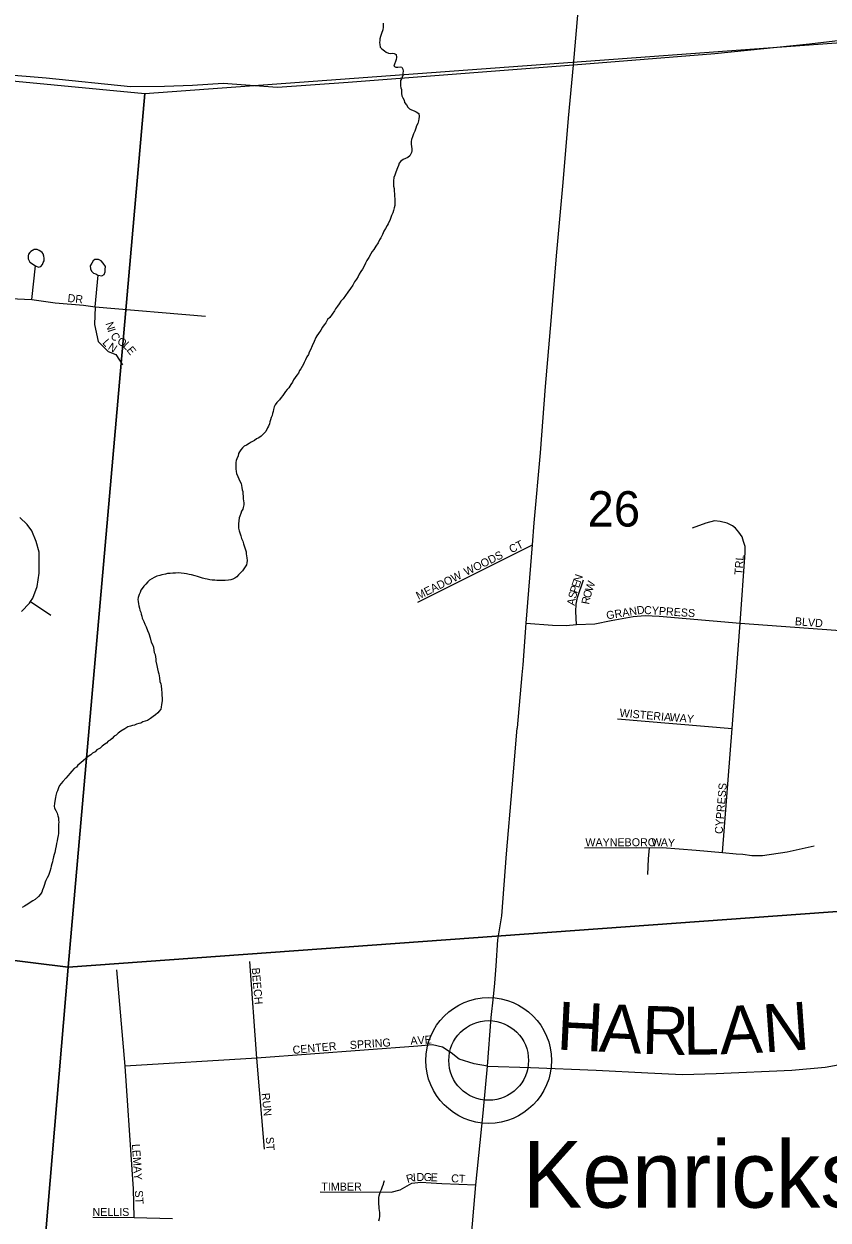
# Model space of a CAD drawing. Extents: x 1310247 to 1664935, y 284496 to 704931.
# Drawn here: x 1495982 to 1501007, y 568275 to 575748 of the extents above; entities that cross this region are included whole.
import ezdxf

# ---------------------------------------------------------------- set-up
doc = ezdxf.new("R2010")
doc.units = 0
for name, color, linetype in [('GM_P_State_Location', 7, 'Continuous'), ('GM_X_County', 7, 'Continuous'), ('GM_X_County_Road_Text', 7, 'Continuous'), ('GM_X_County_Subdivision_Text', 7, 'Continuous'), ('GM_X_Interstate_Route', 7, 'Continuous'), ('GM_X_Interstate_Shield', 7, 'Continuous'), ('GM_X_Major_River_Text', 7, 'Continuous'), ('GM_X_Minor_River_Text', 7, 'Continuous'), ('GM_X_State_Location', 7, 'Continuous'), ('GM_X_Township_Subdivision', 7, 'Continuous'), ('GM_X_Unincorporated', 7, 'Continuous'), ('GM_X_US_Location', 7, 'Continuous')]:
    doc.layers.add(name, color=color, linetype=linetype)

msp = doc.modelspace()

# ---------------------------------------------------------------- linework, layer by layer
at = {"layer": 'GM_X_County'}
for points in [[(1491265.3, 575835.8), (1496738.4, 575313.4), (1496258.3, 569855.4), (1490772.2, 570534)], [(1496738.4, 575313.4), (1502166.7, 575711.6), (1501640.4, 570244.6), (1496258.3, 569855.4)], [(1490772.2, 570534), (1496258.3, 569855.4), (1495789, 564325.3), (1490328.6, 565207.3)], [(1496258.3, 569855.4), (1501640.4, 570244.6), (1501203.7, 564857.8), (1495789, 564325.3)]]:
    msp.add_lwpolyline(points, close=True, dxfattribs=at)
at = {"layer": 'GM_X_County_Road_Text'}
for points in [[(1499415.6, 575490), (1499415.6, 575490), (1498007.3, 575382.4), (1497567.3, 575351.3), (1497226.5, 575375.5), (1497034.4, 575363.2), (1496859.6, 575358.2), (1496647.8, 575355.7), (1496120.7, 575409.9), (1495564.1, 575454.3), (1495256.2, 575491.2), (1494443.4, 575577.4), (1494106, 575602), (1492805.6, 575732.6), (1491927.3, 575813.8), (1491773.7, 575826.2), (1491465.8, 575865.6), (1491256.4, 575885.7), (1491076.6, 575937), (1490512.6, 576134), (1489643.3, 576413.5), (1488913.4, 576617.4)], [(1507607, 575436.4), (1507506.8, 575447), (1505691.6, 575506.4), (1504690.3, 575561.7), (1502463.8, 575704.1), (1502305.2, 575698), (1502146.6, 575692), (1501753.4, 575687.8), (1501508.6, 575683.9), (1501348, 575675.9), (1500891.3, 575621.1), (1500298.2, 575561.7), (1499415.6, 575490)]]:
    msp.add_lwpolyline(points, dxfattribs=at)
at = {"layer": 'GM_X_County_Subdivision_Text'}
msp.add_lwpolyline([(1498877.7, 569236.8), (1499148.3, 569227.6), (1499557.6, 569211.5), (1499879.8, 569194.2), (1500097.7, 569184.1), (1500308.4, 569190.2), (1500779.6, 569211.5), (1500989.3, 569230.7), (1501230.1, 569273.8), (1501330.8, 569290.5), (1501649, 569353.3), (1502003.6, 569452.6), (1502313.7, 569537.7), (1502523.4, 569595.5), (1502777.7, 569663.4), (1503222.6, 569740.4), (1503332, 569756.6), (1503502.2, 569752.5), (1504062.5, 569720.1), (1505715.2, 569622.8), (1507167.7, 569574.3)], dxfattribs=at)
at = {"layer": 'GM_X_Interstate_Shield'}
for points in [[(1499100.5, 571743.5), (1499120.9, 572005), (1499159, 572494.2), (1499169.6, 572631.1), (1499208.8, 573067.8), (1499241.5, 573482.6), (1499276.1, 573893.3), (1499310.6, 574300.1), (1499352.2, 574756.8), (1499384.6, 575159.5), (1499415.6, 575490), (1499460.3, 575998.8), (1499512.8, 576597.8), (1499525.3, 577023.8), (1499607.6, 577957.5), (1499636.7, 578212.5), (1499672.3, 578671.2), (1499699.2, 578999.6), (1499714.7, 579165.8), (1499735.8, 579365), (1499771.3, 579666.2), (1499797, 579936.5), (1499807.4, 580052.6), (1499813, 580276)], [(1498761, 567982), (1498772.3, 568105), (1498806.7, 568495.1), (1498851.3, 568943), (1498877.7, 569236.8), (1498902, 569539.7), (1498916.2, 569670.4), (1498925.3, 569755.6), (1498932.4, 569863), (1498943.6, 570026.1), (1498968.1, 570176.7), (1498998.2, 570563.4), (1499032.9, 570976.1), (1499064.7, 571348.8), (1499066.8, 571350.7), (1499095.7, 571681.3), (1499100.5, 571743.5)]]:
    msp.add_lwpolyline(points, dxfattribs=at)
at = {"layer": 'GM_X_Major_River_Text'}
msp.add_line((1498885.9, 569272.1), (1498885.9, 569272.1), dxfattribs=at)
at = {"layer": 'GM_X_Minor_River_Text'}
for points in [[(1498226.7, 575752.1), (1498226.1, 575728), (1498223.7, 575712), (1498217.1, 575688.1), (1498210.6, 575670.2), (1498206.2, 575656.2), (1498205.9, 575644.2), (1498203.6, 575632.2), (1498205.3, 575620.1), (1498208.9, 575603.9), (1498218.6, 575591.7), (1498234.4, 575579.2), (1498246.2, 575570.9), (1498260.1, 575566.5), (1498272.1, 575564.2), (1498284.2, 575565.9), (1498296.2, 575563.6), (1498308.1, 575557.3), (1498309.6, 575539.2), (1498307.2, 575525.2), (1498302.9, 575513.2), (1498296.5, 575497.3), (1498294.2, 575485.3), (1498306.1, 575479), (1498318.1, 575478.7), (1498332.2, 575480.4), (1498344.2, 575478), (1498349.9, 575465.9), (1498351.6, 575453.8), (1498349.2, 575439.8), (1498348.8, 575425.7), (1498340.3, 575405.9), (1498336, 575393.9), (1498335.6, 575377.9), (1498335.2, 575361.8), (1498336.9, 575349.7), (1498340.6, 575337.6), (1498340.3, 575325.5), (1498342, 575313.4), (1498343.6, 575299.3), (1498349.3, 575287.2), (1498357, 575272.9), (1498360.6, 575256.8), (1498372.3, 575242.4), (1498379.9, 575228.2), (1498391.7, 575217.8), (1498403.6, 575211.5), (1498419.5, 575205.1), (1498433.4, 575198.7), (1498449.1, 575188.3), (1498450.7, 575170.2), (1498450.3, 575156.1), (1498448, 575142.1), (1498443.5, 575126.2), (1498435.2, 575112.3), (1498430.7, 575096.3), (1498424.3, 575078.4), (1498415.8, 575062.6), (1498409.3, 575042.7), (1498402.9, 575026.8), (1498402.5, 575012.7), (1498402.1, 574996.7), (1498403.8, 574982.5), (1498405.4, 574968.4), (1498405.1, 574956.4), (1498402.8, 574944.4), (1498394.3, 574924.6), (1498379.9, 574912.9), (1498365.7, 574907.2), (1498351.5, 574901.5), (1498337.2, 574891.8), (1498326.9, 574878), (1498322.5, 574864.1), (1498316.1, 574848.2), (1498305.4, 574822.4), (1498298.9, 574804.4), (1498292.5, 574788.5), (1498292, 574768.5), (1498291.5, 574750.4), (1498291.1, 574734.4), (1498294.7, 574720.2), (1498296.4, 574706.1), (1498297.8, 574684), (1498297.5, 574671.9), (1498299.1, 574655.8), (1498300.5, 574629.7)], [(1498300.5, 574629.7), (1498300.1, 574613.6), (1498295.7, 574599.7), (1498291.2, 574581.7), (1498286.9, 574567.8), (1498278.4, 574551.9), (1498269.7, 574526), (1498257, 574500.2), (1498250.7, 574488.4), (1498242.2, 574470.5), (1498231.7, 574452.7), (1498223.2, 574432.8), (1498212.6, 574411), (1498204.3, 574399.2), (1498195.8, 574381.3), (1498181.2, 574359.6), (1498168.7, 574339.8), (1498158.3, 574326), (1498149.9, 574312.2), (1498137.3, 574288.4), (1498124.8, 574270.6), (1498116.3, 574252.8), (1498107.8, 574234.9), (1498097.3, 574217.1), (1498086.9, 574201.3), (1498076.5, 574185.5), (1498070, 574169.6), (1498059.6, 574153.8), (1498047.1, 574136), (1498036.6, 574116.2), (1498022, 574094.5), (1498005.4, 574072.8), (1497990.8, 574051.1), (1497976.2, 574031.3), (1497961.8, 574015.6), (1497951.3, 573999.8), (1497940.9, 573984), (1497928.5, 573968.3), (1497922.1, 573956.4), (1497907.5, 573934.7), (1497893, 573914.9), (1497878.6, 573901.2), (1497868.1, 573881.4), (1497857.7, 573867.6), (1497847.3, 573853.8), (1497836.8, 573836), (1497822.2, 573814.3), (1497811.8, 573800.5), (1497805.5, 573788.6), (1497794.9, 573764.8), (1497784.1, 573736.9), (1497773.5, 573713.1), (1497765.1, 573697.2), (1497760.7, 573683.3), (1497750.2, 573667.5), (1497741.8, 573649.6), (1497733.3, 573633.8), (1497729, 573621.8), (1497720.6, 573608), (1497712.3, 573594.1), (1497703.9, 573582.3), (1497697.5, 573566.4), (1497687.2, 573554.6), (1497676.7, 573538.8), (1497666.4, 573525), (1497660, 573511.1), (1497649.5, 573495.3), (1497637, 573475.5), (1497626.7, 573463.8), (1497616.3, 573452), (1497608, 573440.1), (1497599.6, 573426.3), (1497589.3, 573414.5), (1497578.9, 573400.7), (1497562.4, 573383), (1497552, 573369.2), (1497545.7, 573355.3), (1497541.2, 573339.4), (1497538.9, 573327.4), (1497534.6, 573313.4), (1497532.2, 573301.4), (1497527.9, 573289.5), (1497523.6, 573275.5), (1497519.2, 573261.6), (1497516.9, 573249.6), (1497510.5, 573235.7), (1497504.2, 573223.8), (1497493.6, 573202), (1497477.1, 573184.3), (1497464.8, 573172.6), (1497450.5, 573162.9), (1497436.2, 573155.2), (1497421.9, 573145.6), (1497401.6, 573136), (1497389.3, 573126.3), (1497373, 573116.7), (1497358.8, 573111), (1497348.5, 573099.2), (1497338.2, 573087.4), (1497329.8, 573075.6), (1497323.5, 573063.7)], [(1497323.5, 573063.7), (1497321.2, 573049.7), (1497312.7, 573031.8), (1497308.4, 573019.9), (1497306.1, 573007.9), (1497305.7, 572995.8), (1497305.3, 572979.8), (1497307, 572967.7), (1497308.6, 572951.6), (1497310.3, 572939.5), (1497317.9, 572921.2), (1497325.6, 572907), (1497331.2, 572890.8), (1497338.8, 572876.5), (1497342.5, 572864.4), (1497344.2, 572852.3), (1497345.9, 572838.2), (1497349.6, 572826.1), (1497349.2, 572812), (1497350.9, 572797.9), (1497352.5, 572781.8), (1497354.2, 572769.7), (1497355.8, 572755.6), (1497355.5, 572743.6), (1497351.1, 572727.6), (1497348.8, 572715.6), (1497342.4, 572703.7), (1497338.1, 572689.8), (1497331.7, 572673.9), (1497327.3, 572661.9), (1497324.9, 572643.9), (1497322.4, 572625.9), (1497322, 572611.9), (1497323.7, 572597.8), (1497327.3, 572581.6), (1497332.8, 572563.4), (1497336.5, 572549.2), (1497342.1, 572533), (1497349.7, 572516.8), (1497353.3, 572500.6), (1497360.8, 572480.4), (1497364.5, 572468.2), (1497370.1, 572450), (1497369.8, 572437.9), (1497373.5, 572425.8), (1497375.1, 572411.7), (1497376.7, 572395.6), (1497374.4, 572381.6), (1497372.1, 572369.6), (1497363.7, 572355.8), (1497355.3, 572343.9), (1497347, 572332.1), (1497334.6, 572318.3), (1497322.3, 572306.6), (1497311.9, 572292.8), (1497299.7, 572285.1), (1497287.5, 572279.4), (1497275.4, 572275.7), (1497259.3, 572274), (1497239.1, 572270.5), (1497225.1, 572270.9), (1497205, 572271.4), (1497187, 572271.9), (1497174.9, 572272.2), (1497158.9, 572272.6), (1497142.9, 572275), (1497127, 572279.4), (1497115, 572281.7), (1497097, 572286.2), (1497079.1, 572292.6), (1497067.2, 572294.9), (1497051.2, 572299.4), (1497029.3, 572305.9), (1497015.3, 572308.3), (1496997.4, 572312.8), (1496983.4, 572315.1), (1496965.4, 572317.6), (1496947.4, 572318), (1496929.3, 572316.5), (1496913.2, 572316.9), (1496895.1, 572315.3), (1496879, 572313.7), (1496866.9, 572310), (1496842.7, 572306.6), (1496830.6, 572302.9), (1496812.4, 572297.3), (1496796.1, 572289.7), (1496781.9, 572282), (1496767.6, 572272.4), (1496755.3, 572262.6), (1496742.9, 572248.9), (1496730.6, 572235.1), (1496720.2, 572221.3), (1496711.8, 572209.5), (1496707.5, 572195.5), (1496701.1, 572183.7), (1496696.7, 572165.7), (1496694.3, 572151.7), (1496696, 572139.6), (1496697.7, 572125.5), (1496699.4, 572113.4)], [(1496699.4, 572113.4), (1496705, 572097.2), (1496706.7, 572085.1), (1496712.4, 572072.9), (1496714.1, 572060.8), (1496717.8, 572048.7), (1496721.5, 572036.5), (1496730.9, 572014.2), (1496738.5, 571998), (1496746.2, 571981.7), (1496753.6, 571959.4), (1496763.1, 571939.1), (1496770.5, 571912.8), (1496777.8, 571886.5), (1496785.5, 571870.3), (1496791.1, 571854.1), (1496794.6, 571835.9), (1496796.3, 571821.8), (1496802, 571809.6), (1496805.2, 571779.4), (1496806.9, 571767.3), (1496812.2, 571739.1), (1496815.7, 571718.9), (1496821.3, 571700.7), (1496825, 571688.5), (1496828.3, 571662.4), (1496831.8, 571640.2), (1496837.4, 571626), (1496839.1, 571611.9), (1496842.5, 571589.7), (1496844, 571569.6), (1496843.5, 571551.5), (1496845.2, 571537.4), (1496844.8, 571521.4), (1496844.4, 571507.3), (1496842.1, 571495.3), (1496839.7, 571479.3), (1496837.4, 571467.3), (1496827.1, 571455.5), (1496818.7, 571443.7), (1496804.4, 571432), (1496790, 571420.3), (1496773.7, 571408.7), (1496753.3, 571397.2), (1496739.1, 571391.5), (1496725, 571387.8), (1496712.8, 571380.1), (1496700.7, 571378.4), (1496684.5, 571372.8), (1496672.3, 571367.1), (1496660.2, 571365.4), (1496648.1, 571361.7), (1496631.9, 571356), (1496611.5, 571344.5), (1496587.1, 571329), (1496570.7, 571317.4), (1496558.3, 571303.7), (1496546.1, 571297.9), (1496533.7, 571284.2), (1496521.4, 571272.5), (1496509.2, 571266.8), (1496498.9, 571255), (1496486.7, 571249.2), (1496470.3, 571235.6), (1496458, 571223.9), (1496437.6, 571212.3), (1496427.3, 571200.5), (1496411, 571192.9), (1496400.7, 571181.1), (1496384.4, 571171.5), (1496368, 571157.8), (1496353.7, 571146.2), (1496337.3, 571132.5), (1496318.8, 571116.9), (1496310.5, 571105.1), (1496296.2, 571095.4), (1496281.7, 571079.7), (1496269.3, 571065.9), (1496259, 571052.2), (1496244.5, 571036.5), (1496225.9, 571014.8), (1496215.6, 571003), (1496205.2, 570989.3), (1496198.8, 570975.4), (1496192.3, 570957.4), (1496186, 570943.6), (1496181.5, 570927.6), (1496179.2, 570915.6), (1496174.6, 570891.6), (1496172.2, 570877.6), (1496171.8, 570861.6), (1496173.5, 570849.5), (1496181.1, 570833.2), (1496188.7, 570817), (1496194.4, 570800.8), (1496198.1, 570788.6), (1496197.6, 570772.6), (1496199.3, 570760.5), (1496199, 570748.4), (1496198.7, 570734.4), (1496198.3, 570718.3)], [(1496198.3, 570718.3), (1496198, 570706.3), (1496197.6, 570690.2), (1496195.2, 570678.3), (1496192.7, 570658.2), (1496190.4, 570644.2), (1496185.9, 570628.3), (1496183.5, 570612.3), (1496179.1, 570594.3), (1496174.5, 570572.3), (1496170.1, 570558.4), (1496167.8, 570544.4), (1496163.3, 570526.4), (1496160.9, 570512.4), (1496156.6, 570500.5), (1496152.2, 570486.6), (1496149.9, 570472.6), (1496143.3, 570452.7), (1496134.7, 570426.8), (1496126.3, 570412.9), (1496119.8, 570397), (1496115.5, 570385.1), (1496111.2, 570371.1), (1496104.7, 570353.2), (1496098.3, 570337.3), (1496093.9, 570323.4), (1496085.6, 570311.5), (1496073.1, 570295.8), (1496052.6, 570278.2), (1496038.3, 570268.6), (1496022, 570258.9), (1496005.7, 570249.3), (1495985.3, 570235.8), (1495971.1, 570228.1)], [(1498198.6, 568270.5), (1498202.9, 568284.5), (1498205.2, 568296.5), (1498205.5, 568308.5), (1498205.9, 568322.5), (1498204.2, 568334.6), (1498202.5, 568346.7), (1498200.8, 568358.8), (1498199.2, 568374.9), (1498199.6, 568389), (1498199.9, 568403), (1498200.2, 568415), (1498202.5, 568427), (1498206.9, 568441), (1498209.2, 568453), (1498215.6, 568466.9), (1498222.1, 568484.8), (1498228.4, 568498.7), (1498230.8, 568510.7), (1498235.1, 568522.6)]]:
    msp.add_lwpolyline(points, dxfattribs=at)
at = {"layer": 'GM_X_State_Location'}
for points in [[(1496032, 574025.8), (1496053.8, 574236.3), (1496072.8, 574229.5), (1496087.7, 574233.1), (1496097.4, 574245.6), (1496102.1, 574257.3), (1496107.9, 574267.6), (1496108.2, 574284.4), (1496107, 574297.8), (1496102.3, 574311.4), (1496097, 574320.3), (1496086.7, 574327.1), (1496077.6, 574332.7), (1496064.9, 574339.7), (1496046.2, 574338.6), (1496040.6, 574335.8), (1496035.1, 574332.5), (1496024.9, 574327.3), (1496019.4, 574320.5), (1496011.1, 574309.1), (1496008.9, 574298.5), (1496008.6, 574281.1), (1496014.7, 574269.1), (1496019.8, 574259), (1496054.1, 574237)], [(1496426.1, 573981.4), (1496446.3, 574178.1), (1496468.5, 574174), (1496482.5, 574183.7), (1496488.8, 574200.1), (1496490.2, 574214.4), (1496490.7, 574233.6), (1496476.9, 574254), (1496463.6, 574268.3), (1496447, 574276), (1496440.4, 574276.9), (1496425.7, 574277.4), (1496413.9, 574267.5), (1496405.3, 574253.7), (1496396.5, 574237.6), (1496397.2, 574218.3), (1496403.2, 574204.5), (1496416.5, 574191.4), (1496430.6, 574186.7), (1496444.5, 574179.5)], [(1495348.4, 574083.3), (1495455.7, 574072.6), (1495610.9, 574070.1), (1495758.7, 574038.1), (1496032, 574025.8), (1496177.3, 574006.1), (1496354.7, 573991.3), (1496426.1, 573981.4), (1497115.7, 573922.3)], [(1496426.1, 573981.4), (1496422.9, 573870.8), (1496445.8, 573764.7), (1496507.4, 573700.7), (1496556.6, 573683.4), (1496598.5, 573619.4)], [(1495966.1, 572077.1), (1496015.9, 572128.5), (1496023.7, 572139.3), (1496038.6, 572160.2), (1496064.3, 572232.7), (1496077.8, 572315.8), (1496076.3, 572447.2), (1496058.2, 572513.7), (1496031, 572581.7), (1496002.3, 572621), (1495957, 572664.8)], [(1500347.6, 570572), (1500407.2, 571345.5), (1500457.9, 572003.4), (1500487.7, 572446.7), (1500487.7, 572483.1), (1500479.2, 572513.9), (1500470.9, 572544.7), (1500448.4, 572572.7), (1500428.8, 572598), (1500409.2, 572612), (1500375.6, 572628.8), (1500333.5, 572640), (1500297.1, 572642.8), (1500243.9, 572628.8), (1500157, 572598)], [(1498443.2, 572135.8), (1499159, 572494.2)], [(1499434.8, 571996.9), (1499429.9, 572076.3), (1499433.2, 572123.4), (1499441.3, 572165.5), (1499478.6, 572274.2)], [(1496023.7, 572139.3), (1496151.1, 572053.7)], [(1499120.9, 572005), (1499285.6, 571992), (1499369.9, 571988.8), (1499434.8, 571996.9), (1499549.9, 572000.1), (1499650.4, 572021.2), (1499788.2, 572045.5), (1499862.8, 572052), (1499950.4, 572048.8), (1500457.9, 572003.4), (1501139.7, 571954.2)], [(1499691.8, 571407), (1500407.2, 571345.5)], [(1499484.5, 570600), (1499806.7, 570602.8), (1499890.8, 570600), (1499969.2, 570602.8), (1500182.2, 570586), (1500347.6, 570572), (1500431.6, 570563.6), (1500473.7, 570560.7), (1500529.7, 570552.3), (1500597, 570552.3), (1500751.1, 570574.7), (1500919.2, 570614)], [(1499879.6, 570434.7), (1499885.2, 570532.7), (1499890.8, 570600)], [(1497484.5, 568717.4), (1497436.5, 569286.6), (1497393.3, 569890.8)], [(1496671.2, 568291.9), (1496667.2, 568469.1), (1496657.4, 568590), (1496615.2, 569235.5), (1496562.1, 569838.7)], [(1498877.7, 569236.8), (1498795.6, 569252), (1498701.4, 569280.4), (1498651.7, 569319.9), (1498597, 569355.3), (1498535.2, 569369.5), (1498442.7, 569362.2), (1497436.5, 569286.6), (1496615.2, 569235.5)], [(1497833, 568450.5), (1498276.8, 568449.5), (1498333.6, 568464.7), (1498405.5, 568506.2), (1498462.3, 568511.3), (1498526.1, 568508.2), (1498592.9, 568503.8), (1498806.7, 568495.1)], [(1496411.8, 568292.3), (1496671.2, 568291.9), (1496910.9, 568284.4)]]:
    msp.add_lwpolyline(points, dxfattribs=at)
at = {"layer": 'GM_X_Unincorporated'}
for radius in [392.8, 249]:
    msp.add_circle((1498885.9, 569272.1), radius, dxfattribs=at)

# ---------------------------------------------------------------- texts
at = {"layer": 'GM_P_State_Location'}
for s, rotation, p in [('DR', 353.99459, (1496252.8, 574011.8)), ('N', 288.11016, (1496490.4, 573877.1)), ('I', 288.08939, (1496504.1, 573835.3)), ('C', 307.05612, (1496519.2, 573798.5)), ('L', 312.19836, (1496469.2, 573754)), ('N', 326.8409, (1496503.2, 573719.1)), ('O', 331.31005, (1496560.5, 573751.9)), ('L', 316.25587, (1496596.3, 573732.8)), ('E', 308.12655, (1496620.5, 573709.8)), ('CT', 26.54866, (1499028.4, 572440.1)), ('WOODS', 26.14707, (1498746.8, 572299.3)), ('TRL', 85.60257, (1500470.8, 572304.8)), ('MEADOW', 26.56354, (1498447.6, 572149.6)), ('E', 71.57368, (1499449.6, 572220.7)), ('N', 71.55813, (1499460.7, 572254.1)), ('W', 71.06535, (1499533.4, 572197.7)), ('S', 76.06974, (1499430.4, 572154.1)), ('P', 71.9192, (1499438.7, 572187.3)), ('R', 78.9329, (1499513.4, 572118.5)), ('O', 72.89887, (1499520.6, 572156)), ('A', 80.86827, (1499423.7, 572111.7)), ('GRAND', 9.27118, (1499625.1, 572027.3)), ('CYPRESS', 356.19171, (1499855.5, 572062.6)), ('BLVD', 355.48872, (1500797.7, 571992.2)), ('WISTERIA', 354.80856, (1499702.2, 571420.2)), ('WAY', 354.79482, (1500014.6, 571393.8)), ('CYPRESS', 85.23515, (1500347.6, 570685.6)), ('WAYNEBORO', 0.00001, (1499490.2, 570610.6)), ('W', 359.76463, (1499903.7, 570610.6)), ('A', 357.90155, (1499960.5, 570610.4)), ('Y', 357.02627, (1500004.3, 570608.8)), ('BEECH', 274.96729, (1497405.2, 569849.6)), ('SPRING', 3.87627, (1498019.9, 569343.4)), ('AVE', 3.95812, (1498398.3, 569369.8)), ('CENTER', 5.29551, (1497663.3, 569312.6)), ('RUN', 275.90306, (1497466.7, 569066.6)), ('LEMAY', 273.50563, (1496657.2, 568749.2)), ('ST', 273.57465, (1497493.2, 568793.4)), ('TIMBER', 0.00001, (1497840.2, 568459.1)), ('R', 16.59922, (1498379.4, 568505.6)), ('I', 5.86716, (1498415, 568516.4)), ('D', 1.22399, (1498435.8, 568518.6)), ('G', 358.16366, (1498479.1, 568519.6)), ('E', 357.70393, (1498522.9, 568518.1)), ('CT', 356.82219, (1498650.3, 568511.8)), ('ST', 273.57465, (1496674.8, 568459)), ('NELLIS', 0.00001, (1496410.2, 568300.6))]:
    msp.add_text(s, height=50, rotation=rotation, dxfattribs=at).set_placement(p)
at = {"layer": 'GM_X_Interstate_Route'}
msp.add_text('Kenricksville', height=417, rotation=0.00001, dxfattribs=at).set_placement((1499098.6, 568352.6))
at = {"layer": 'GM_X_Township_Subdivision'}
for s, rotation, p in [('H', 357.15742, (1499307.4, 569340.8)), ('N', 4.01311, (1500608.4, 569321.5)), ('A', 357.16456, (1499571.1, 569327.7)), ('R', 358.26675, (1499841.1, 569314.4)), ('L', 0.90138, (1500102.5, 569306.8)), ('A', 2.24879, (1500334.5, 569310.5))]:
    msp.add_text(s, height=300, rotation=rotation, dxfattribs=at).set_placement(p)
at = {"layer": 'GM_X_US_Location'}
msp.add_text('26', height=221, rotation=0.00001, dxfattribs=at).set_placement((1499503.4, 572608))

doc.saveas('drawing.dxf')
